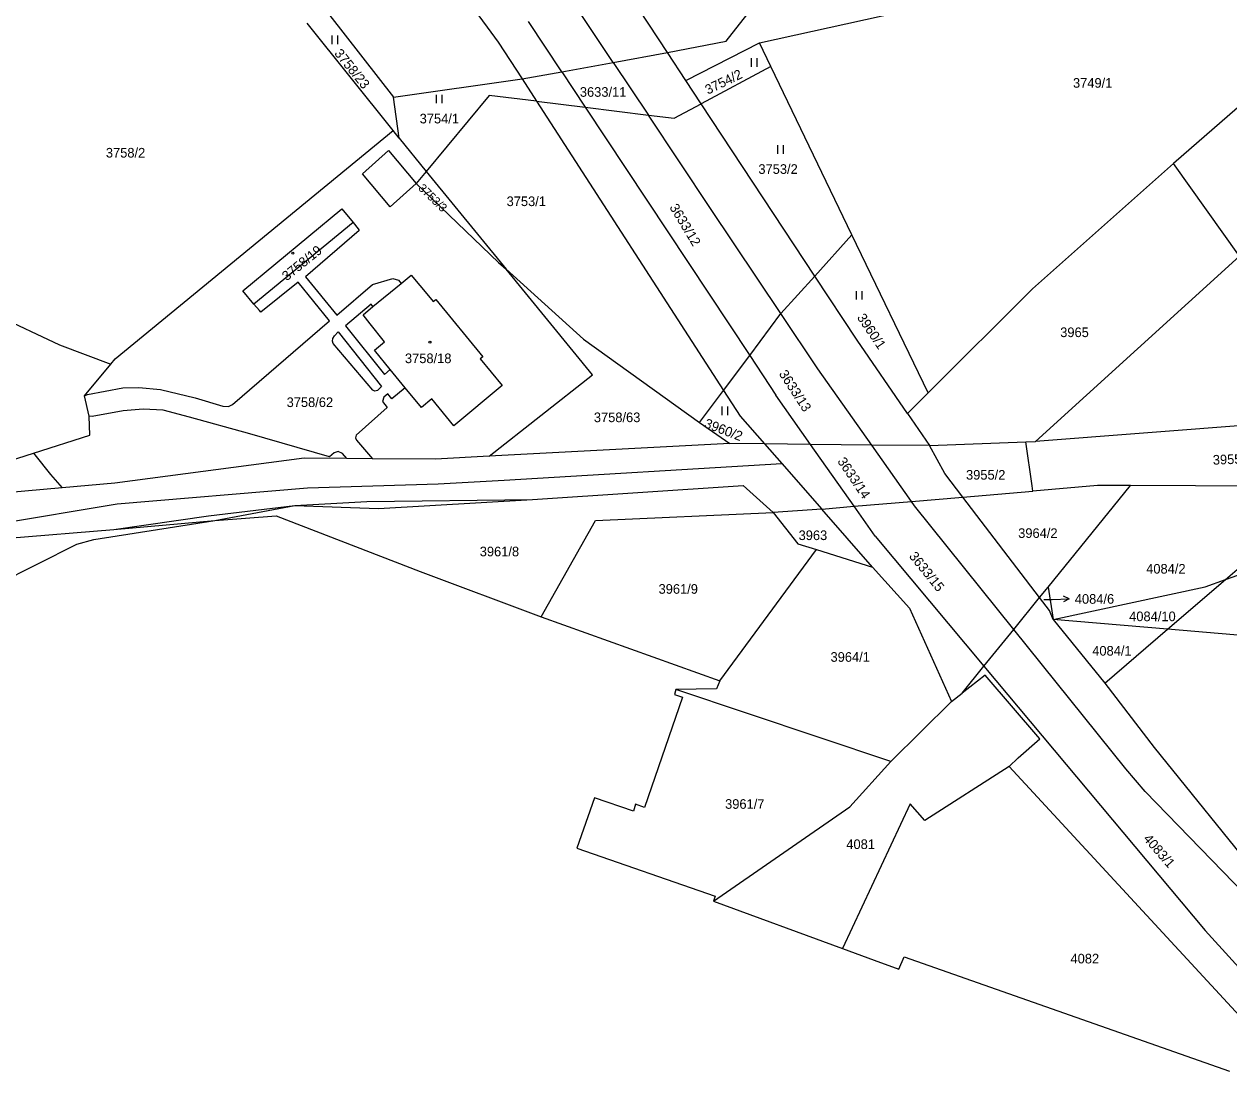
# Model space of a CAD drawing. Extents: x -869103 to -863415, y -1015889 to -1012477.
# Drawn here: x -867205.1 to -866992.3, y -1015165.4 to -1014978.6 of the extents above; entities that cross this region are included whole.
import ezdxf

# ---------------------------------------------------------------- set-up
doc = ezdxf.new("R2010")
doc.units = 0
for name, color, linetype in [('Hranice katastralního území', 7, 'Continuous'), ('Hranice parcel', 7, 'Continuous'), ('Parcelní čísla', 7, 'Continuous'), ('Pop  PČ popisy', 7, 'Continuous'), ('Vnitřní kresba', 7, 'Continuous'), ('Značky budov', 7, 'Continuous'), ('Značky kultur', 7, 'Continuous')]:
    doc.layers.add(name, color=color, linetype=linetype)

msp = doc.modelspace()

# ---------------------------------------------------------------- linework, layer by layer
at = {"layer": 'Hranice katastralního území'}
for p, q in [((-867171.44, -1015066.29), (-867160.56, -1015065.47)), ((-867160.56, -1015065.47), (-867135.15, -1015075.3)), ((-867135.15, -1015075.3), (-867113.76, -1015083.28)), ((-867113.76, -1015083.28), (-867082.23, -1015094.59)), ((-867107.49, -1015124.15), (-867083.04, -1015132.62)), ((-867083.04, -1015132.62), (-867083.37, -1015133.48)), ((-867083.37, -1015133.48), (-867060.58, -1015141.84)), ((-867050.6, -1015145.49), (-867049.69, -1015143.29)), ((-867049.69, -1015143.29), (-866992.24, -1015163.5))]:
    msp.add_line(p, q, dxfattribs=at)
for points in [[(-867230.64, -1015091.08), (-867227.12, -1015086.84), (-867209.83, -1015077.5), (-867195.79, -1015070.44), (-867192.77, -1015069.65), (-867171.44, -1015066.29)], [(-867089.99, -1015096.13), (-867090.23, -1015096.97), (-867088.8, -1015097.49), (-867095.55, -1015116.95), (-867097.11, -1015116.38), (-867097.46, -1015117.59), (-867104.37, -1015115.26), (-867107.49, -1015124.15)], [(-867082.23, -1015094.59), (-867082.81, -1015096.02), (-867089.99, -1015096.13)], [(-867060.58, -1015141.84), (-867054.99, -1015143.88), (-867050.6, -1015145.49)]]:
    msp.add_lwpolyline(points, dxfattribs=at)
at = {"layer": 'Hranice parcel'}
for p, q in [((-867151.08, -1014977.08), (-867139.88, -1014991.5)), ((-867139.92, -1014997.43), (-867155.12, -1014978.46)), ((-867088.24, -1014988.6), (-867075.23, -1014981.93)), ((-867073.2, -1014986.13), (-867075.23, -1014981.93)), ((-867088.24, -1014988.6), (-867091.5, -1014983.66)), ((-867073.2, -1014986.13), (-867085.53, -1014992.71)), ((-867058.89, -1015015.84), (-867073.2, -1014986.13)), ((-867139.88, -1014991.5), (-867117.14, -1014988.31)), ((-867117.14, -1014988.31), (-867114.59, -1014992.25)), ((-867085.53, -1014992.71), (-867088.24, -1014988.6)), ((-867138.86, -1014998.76), (-867139.88, -1014991.5)), ((-867122.94, -1014991.22), (-867134.07, -1015004.63)), ((-867114.59, -1014992.25), (-867122.94, -1014991.22)), ((-867114.59, -1014992.25), (-867081.56, -1015043.3)), ((-867065.47, -1015023.11), (-867085.53, -1014992.71)), ((-866989.45, -1014992.24), (-867002.09, -1015003.25)), ((-867138.86, -1014998.76), (-867139.92, -1014997.43)), ((-867138.86, -1014998.76), (-867134.07, -1015004.63)), ((-867134.07, -1015004.63), (-867119.95, -1015021.91)), ((-866990.44, -1015019.6), (-867002.09, -1015003.25)), ((-867065.47, -1015023.11), (-867058.89, -1015015.84)), ((-867045.44, -1015043.75), (-867058.89, -1015015.84)), ((-867026.46, -1015052.33), (-866990.44, -1015019.6)), ((-867121.31, -1015020.69), (-867119.95, -1015021.91)), ((-867085.8, -1015048.98), (-867081.56, -1015043.3)), ((-867045.44, -1015043.75), (-867049.09, -1015047.39)), ((-867049.09, -1015047.39), (-867045.19, -1015053.06)), ((-867085.8, -1015048.98), (-867080.49, -1015052.69)), ((-867080.49, -1015052.69), (-867122.94, -1015054.94)), ((-867074.32, -1015052.75), (-867080.49, -1015052.69)), ((-867045.19, -1015053.06), (-867028.16, -1015052.4)), ((-867028.16, -1015052.4), (-867026.46, -1015052.33)), ((-867027.09, -1015060.17), (-867028.16, -1015052.4)), ((-867024.27, -1015078.04), (-867009.73, -1015060.12)), ((-867039.34, -1015062.13), (-867026.95, -1015061.07)), ((-867025.76, -1015079.88), (-867039.34, -1015062.13)), ((-867026.95, -1015061.07), (-867027.09, -1015060.17)), ((-866992.92, -1015076.69), (-866949.51, -1015061.38)), ((-867171.44, -1015066.29), (-867157.29, -1015063.65)), ((-867064.24, -1015064.26), (-867072.8, -1015064.88)), ((-867055.24, -1015074.53), (-867064.24, -1015064.26)), ((-867171.44, -1015066.29), (-867160.56, -1015065.47)), ((-867160.56, -1015065.47), (-867135.15, -1015075.3)), ((-867113.76, -1015083.28), (-867104.18, -1015066.26)), ((-867104.18, -1015066.26), (-867072.8, -1015064.88)), ((-867082.23, -1015094.59), (-867065.14, -1015071.42)), ((-867065.14, -1015071.42), (-867055.24, -1015074.53)), ((-867135.15, -1015075.3), (-867113.76, -1015083.28)), ((-867003.16, -1015085.48), (-866992.92, -1015076.69)), ((-867025.76, -1015079.88), (-867024.27, -1015078.04)), ((-867024.27, -1015078.04), (-867023.37, -1015083.75)), ((-867113.76, -1015083.28), (-867082.23, -1015094.59)), ((-867023.37, -1015083.75), (-867014.22, -1015094.97)), ((-867003.16, -1015085.48), (-867023.37, -1015083.75)), ((-867014.22, -1015094.97), (-867003.16, -1015085.48)), ((-867052.03, -1015108.81), (-867089.99, -1015096.13)), ((-867052.03, -1015108.81), (-867041.32, -1015098.23)), ((-867041.32, -1015098.23), (-867039.46, -1015096.76)), ((-867031.14, -1015109.73), (-866979.71, -1015165.4)), ((-867048.61, -1015116.32), (-867060.58, -1015141.84)), ((-867107.49, -1015124.15), (-867083.04, -1015132.62)), ((-867083.04, -1015132.62), (-867083.37, -1015133.48)), ((-867083.37, -1015133.48), (-867060.58, -1015141.84)), ((-867050.6, -1015145.49), (-867049.69, -1015143.29)), ((-867049.69, -1015143.29), (-866992.24, -1015163.5))]:
    msp.add_line(p, q, dxfattribs=at)
for points in [[(-867091.5, -1014983.66), (-867101.61, -1014968.19), (-867128.27, -1014926.71), (-867154.76, -1014887.25), (-867168.33, -1014870.23), (-867183.86, -1014845.51), (-867196.32, -1014827.95)], [(-867159.84, -1014924.29), (-867140.89, -1014955.24), (-867121.35, -1014981.81), (-867117.14, -1014988.31)], [(-867075.23, -1014981.93), (-866985.62, -1014962.15), (-866966.63, -1014958.91)], [(-867294.06, -1014972.08), (-867273.57, -1014985.3), (-867221.4, -1015024.69), (-867198.85, -1015035.28), (-867189.81, -1015038.69)], [(-867091.5, -1014983.66), (-867081.1, -1014981.63), (-867073.79, -1014972.29)], [(-867117.14, -1014988.31), (-867110.14, -1014987.04), (-867101.05, -1014985.39), (-867091.5, -1014983.66)], [(-867114.59, -1014992.25), (-867105.99, -1014993.31), (-867094.84, -1014994.69), (-867090.29, -1014995.25), (-867085.53, -1014992.71)], [(-867189.81, -1015038.69), (-867189.03, -1015037.75), (-867139.92, -1014997.43)], [(-867134.07, -1015004.63), (-867135.86, -1015006.79), (-867121.31, -1015020.69)], [(-867002.09, -1015003.25), (-867026.99, -1015025.37), (-867045.44, -1015043.75)], [(-867147, -1015013.66), (-867164.52, -1015028.09), (-867166.49, -1015025.73), (-867148.99, -1015011.27), (-867147, -1015013.66)], [(-867129.22, -1015049.53), (-867133.09, -1015044.79), (-867134.94, -1015046.31), (-867137.79, -1015042.85), (-867140.46, -1015039.59), (-867143.23, -1015036.22), (-867141.46, -1015034.73), (-867143.97, -1015031.56), (-867145.24, -1015029.95), (-867143.5, -1015028.51), (-867138.53, -1015024.41), (-867136.73, -1015022.93), (-867133.67, -1015026.62), (-867132.86, -1015027.6), (-867132.41, -1015027.28), (-867124.09, -1015037.36), (-867124.53, -1015037.71), (-867120.69, -1015042.46), (-867129.22, -1015049.53)], [(-867122.94, -1015054.94), (-867104.72, -1015040.57), (-867119.95, -1015021.91)], [(-867119.95, -1015021.91), (-867106.3, -1015034.23), (-867085.8, -1015048.98)], [(-867081.56, -1015043.3), (-867076.96, -1015037.13), (-867071.45, -1015029.72), (-867065.47, -1015023.11)], [(-867049.09, -1015047.39), (-867058, -1015034.44), (-867065.47, -1015023.11)], [(-867203.43, -1015054.37), (-867193.5, -1015051.19), (-867193.61, -1015047.88), (-867194.45, -1015044.24), (-867189.81, -1015038.69)], [(-867081.56, -1015043.3), (-867078.63, -1015047.83), (-867074.32, -1015052.75)], [(-866958.22, -1015048.44), (-866987.59, -1015049.33), (-867026.46, -1015052.33)], [(-867045.19, -1015053.06), (-867055.41, -1015052.95), (-867066.2, -1015052.84), (-867074.32, -1015052.75)], [(-867074.32, -1015052.75), (-867071.29, -1015056.21), (-867064.24, -1015064.26)], [(-867039.34, -1015062.13), (-867042.51, -1015057.99), (-867045.19, -1015053.06)], [(-867317.45, -1015105.68), (-867314.6, -1015103.58), (-867294.77, -1015089.57), (-867283.88, -1015084.15), (-867264.51, -1015076.1), (-867239.45, -1015066.24), (-867219.51, -1015059.52), (-867203.43, -1015054.37)], [(-867203.43, -1015054.37), (-867203.21, -1015054.65), (-867200.41, -1015058.18), (-867198.4, -1015060.5)], [(-867122.94, -1015054.94), (-867132.46, -1015055.45), (-867143.56, -1015055.37), (-867148.08, -1015055.34), (-867155.66, -1015055.28), (-867189.06, -1015059.66), (-867198.4, -1015060.5)], [(-866949.98, -1015057.87), (-866972.71, -1015059.95), (-866986.73, -1015060.22), (-867009.73, -1015060.12)], [(-867157.29, -1015063.65), (-867142.5, -1015064.14), (-867115.3, -1015062.57), (-867078.1, -1015060.07), (-867072.8, -1015064.88)], [(-867009.73, -1015060.12), (-867015.55, -1015060.1), (-867026.95, -1015061.07)], [(-867198.4, -1015060.5), (-867215.57, -1015062.05), (-867240.32, -1015068.73), (-867259.16, -1015076.36), (-867281.97, -1015092.07), (-867301.89, -1015111.55), (-867311.75, -1015114.34)], [(-867064.24, -1015064.26), (-867058.5, -1015063.77), (-867048.4, -1015062.91), (-867039.34, -1015062.13)], [(-866949.51, -1015061.38), (-866949.35, -1015062.54), (-866959.43, -1015077.65), (-866984.54, -1015087.07), (-867003.16, -1015085.48)], [(-866992.92, -1015076.69), (-866976.47, -1015062.56), (-866957.54, -1015062.49), (-866956.36, -1015061.38), (-866949.51, -1015061.38)], [(-867230.64, -1015091.08), (-867227.12, -1015086.84), (-867209.83, -1015077.5), (-867195.79, -1015070.44), (-867192.77, -1015069.65), (-867171.44, -1015066.29)], [(-867226.62, -1015070.93), (-867189.27, -1015067.84), (-867171.44, -1015066.29)], [(-867072.8, -1015064.88), (-867068.48, -1015070.37), (-867065.14, -1015071.42)], [(-867055.24, -1015074.53), (-867048.71, -1015081.75), (-867041.32, -1015098.23)], [(-867023.37, -1015083.75), (-866996.53, -1015077.96), (-866992.92, -1015076.69)], [(-867039.46, -1015096.76), (-867035.58, -1015091.99), (-867030.32, -1015085.5), (-867025.76, -1015079.88)], [(-867023.37, -1015083.75), (-867024.03, -1015082.14), (-867025.76, -1015079.88)], [(-867031.14, -1015109.73), (-867029.54, -1015108.17), (-867025.74, -1015104.85), (-867035.35, -1015093.58), (-867039.46, -1015096.76)], [(-867089.99, -1015096.13), (-867090.23, -1015096.97), (-867088.8, -1015097.49), (-867095.55, -1015116.95), (-867097.11, -1015116.38), (-867097.46, -1015117.59), (-867104.37, -1015115.26), (-867107.49, -1015124.15)], [(-867082.23, -1015094.59), (-867082.81, -1015096.02), (-867089.99, -1015096.13)], [(-867014.22, -1015094.97), (-867005.53, -1015106.34), (-866986.85, -1015129.44), (-866965.38, -1015152.41)], [(-867083.37, -1015133.48), (-867059.28, -1015116.84), (-867052.03, -1015108.81)], [(-867031.14, -1015109.73), (-867046.05, -1015119.24), (-867048.61, -1015116.32)], [(-867060.58, -1015141.84), (-867054.99, -1015143.88), (-867050.6, -1015145.49)]]:
    msp.add_lwpolyline(points, dxfattribs=at)
at = {"layer": 'Pop  PČ popisy'}
for p, q in [((-867025.01, -1015080.24), (-867023.54, -1015080.2)), ((-867023.54, -1015080.2), (-867020.54, -1015080.09)), ((-867020.54, -1015080.09), (-867021.56, -1015079.63)), ((-867020.54, -1015080.09), (-867021.52, -1015080.63))]:
    msp.add_line(p, q, dxfattribs=at)
at = {"layer": 'Vnitřní kresba'}
for p, q in [((-867101.05, -1014985.39), (-867108.88, -1014973.63)), ((-867110.14, -1014987.04), (-867116.01, -1014978.17)), ((-867101.05, -1014985.39), (-867094.84, -1014994.69)), ((-867110.14, -1014987.04), (-867105.99, -1014993.31)), ((-867105.99, -1014993.31), (-867076.96, -1015037.13)), ((-867083.89, -1015011.16), (-867094.84, -1014994.69)), ((-867071.45, -1015029.72), (-867083.89, -1015011.16)), ((-867064.9, -1015039.48), (-867071.45, -1015029.72)), ((-867076.96, -1015037.13), (-867072.33, -1015044.12)), ((-867055.41, -1015052.95), (-867064.9, -1015039.48)), ((-867066.2, -1015052.84), (-867072.33, -1015044.12)), ((-867058.5, -1015063.77), (-867066.2, -1015052.84)), ((-867048.4, -1015062.91), (-867055.41, -1015052.95)), ((-867120.3, -1015059.16), (-867071.29, -1015056.21)), ((-867155.07, -1015060.49), (-867131.97, -1015059.8)), ((-867131.97, -1015059.8), (-867120.3, -1015059.16)), ((-867188.65, -1015063.36), (-867155.07, -1015060.49)), ((-867214.93, -1015067.73), (-867188.65, -1015063.36)), ((-867172.51, -1015065.47), (-867157.29, -1015063.65)), ((-867157.29, -1015063.65), (-867144.6, -1015062.93)), ((-867144.6, -1015062.93), (-867115.3, -1015062.57)), ((-867054.78, -1015069.06), (-867058.5, -1015063.77)), ((-867047.86, -1015063.67), (-867048.4, -1015062.91)), ((-867030.32, -1015085.5), (-867047.86, -1015063.67)), ((-867189.27, -1015067.84), (-867172.51, -1015065.47)), ((-867054.78, -1015069.06), (-867035.58, -1015091.99)), ((-867010.52, -1015110.13), (-867030.32, -1015085.5)), ((-867035.58, -1015091.99), (-866996.51, -1015138.65)), ((-867007.09, -1015114.14), (-867010.52, -1015110.13)), ((-866968.2, -1015154.27), (-867007.09, -1015114.14)), ((-866975.55, -1015161.83), (-866996.51, -1015138.65))]:
    msp.add_line(p, q, dxfattribs=at)
for points in [[(-867135.86, -1015006.79), (-867140.47, -1015010.88), (-867145.31, -1015005.05), (-867140.76, -1015000.95), (-867135.86, -1015006.79)], [(-867147, -1015013.66), (-867146.11, -1015014.76), (-867145.9, -1015015.07), (-867155.42, -1015023.26), (-867149.89, -1015029.99), (-867143.57, -1015024.58), (-867139.96, -1015023.53), (-867138.99, -1015023.84), (-867138.53, -1015024.41)], [(-867194.45, -1015044.24), (-867193.93, -1015044.01), (-867187.65, -1015042.85), (-867184.84, -1015042.81), (-867180.99, -1015043.16), (-867174.89, -1015044.64), (-867170.03, -1015046.06), (-867168.99, -1015046.13), (-867168.31, -1015045.82), (-867151.16, -1015031.03), (-867156.72, -1015024.22), (-867163.32, -1015029.51), (-867163.55, -1015029.17), (-867164.52, -1015028.09)], [(-867143.5, -1015028.51), (-867143.82, -1015028.06), (-867148.35, -1015031.91), (-867141.43, -1015040.49), (-867140.46, -1015039.59)], [(-867150.54, -1015035.03), (-867150.64, -1015034.62), (-867150.58, -1015034.13), (-867150.31, -1015033.67), (-867149.62, -1015032.99), (-867141.97, -1015042.6), (-867142.69, -1015043.3), (-867143.18, -1015043.42), (-867143.53, -1015043.27), (-867150.54, -1015035.03)], [(-867137.79, -1015042.85), (-867140.17, -1015044.77), (-867140.87, -1015043.91), (-867141.58, -1015044.47), (-867141.79, -1015045.27), (-867141, -1015046.31), (-867146.47, -1015051.2), (-867146.58, -1015051.69), (-867146.38, -1015052.1), (-867143.56, -1015055.37)], [(-867148.08, -1015055.34), (-867148.85, -1015054.46), (-867149.66, -1015054.12), (-867150.35, -1015054.34), (-867151.14, -1015055.05), (-867165.25, -1015050.99), (-867175.89, -1015048.05), (-867180.56, -1015046.77), (-867184.06, -1015046.59), (-867187.61, -1015046.93), (-867193.07, -1015047.93), (-867193.61, -1015047.88)]]:
    msp.add_lwpolyline(points, dxfattribs=at)
at = {"layer": 'Značky budov'}
for centre in [(-867157.65, -1015019.06), (-867133.42, -1015034.8)]:
    msp.add_circle(centre, 0.175, dxfattribs=at)
at = {"layer": 'Značky kultur'}
for p, q in [((-867150.71, -1014982.15), (-867150.71, -1014980.65)), ((-867149.71, -1014982.15), (-867149.71, -1014980.65)), ((-867076.64, -1014986.16), (-867076.64, -1014984.66)), ((-867075.64, -1014986.16), (-867075.64, -1014984.66)), ((-867132.24, -1014992.61), (-867132.24, -1014991.11)), ((-867131.24, -1014992.61), (-867131.24, -1014991.11)), ((-867071.97, -1015001.52), (-867071.97, -1015000.02)), ((-867070.97, -1015001.52), (-867070.97, -1015000.02)), ((-867058.09, -1015027.26), (-867058.09, -1015025.76)), ((-867057.09, -1015027.26), (-867057.09, -1015025.76)), ((-867081.8, -1015047.67), (-867081.8, -1015046.17)), ((-867080.8, -1015047.67), (-867080.8, -1015046.17))]:
    msp.add_line(p, q, dxfattribs=at)

# ---------------------------------------------------------------- texts
at = {"layer": 'Parcelní čísla'}
for s, height, rotation, p in [('3758/23', 1.7, 309, (-867150.41, -1014983.84)), ('3754/2', 1.7, 26, (-867084.33, -1014991.1)), ('3753/3', 1.475, 316, (-867135.6, -1015007.73)), ('3633/12', 1.7, 301, (-867091.18, -1015010.97)), ('3758/19', 1.7, 39, (-867158.7, -1015024.05)), ('3960/1', 1.7, 304, (-867058.08, -1015030.44)), ('3633/13', 1.7, 303, (-867071.87, -1015040.37)), ('3960/2', 1.7, 339, (-867085.11, -1015049.79)), ('3633/14', 1.7, 304, (-867061.54, -1015055.82)), ('3955/4', 1.7, 2, (-866995.14, -1015056.42)), ('3633/15', 1.7, 309, (-867048.92, -1015072.62)), ('4083/1', 1.7, 311, (-867007.54, -1015122.54))]:
    msp.add_text(s, height=height, rotation=rotation, dxfattribs=at).set_placement(p)
for s, p in [('3633/11', (-867106.95, -1014991.46)), ('3749/1', (-867019.86, -1014989.86)), ('3754/1', (-867135.24, -1014996.16)), ('3758/2', (-867190.66, -1015002.19)), ('3753/2', (-867075.42, -1015005.07)), ('3753/1', (-867119.89, -1015010.76)), ('3965', (-867022.12, -1015033.89)), ('3758/18', (-867137.84, -1015038.49)), ('3758/62', (-867158.74, -1015046.24)), ('3758/63', (-867104.48, -1015048.91)), ('3955/2', (-867038.75, -1015059.06)), ('3963', (-867068.32, -1015069.73)), ('3964/2', (-867029.54, -1015069.35)), ('3961/8', (-867124.63, -1015072.6)), ('4084/2', (-867006.93, -1015075.65)), ('3961/9', (-867093.05, -1015079.21)), ('4084/6', (-867019.54, -1015080.97)), ('4084/10', (-867009.94, -1015084.05)), ('3964/1', (-867062.68, -1015091.22)), ('4084/1', (-867016.46, -1015090.13)), ('3961/7', (-867081.3, -1015117.18)), ('4081', (-867059.89, -1015124.28)), ('4082', (-867020.3, -1015144.48))]:
    msp.add_text(s, height=1.7, dxfattribs=at).set_placement(p)

doc.saveas('drawing.dxf')
